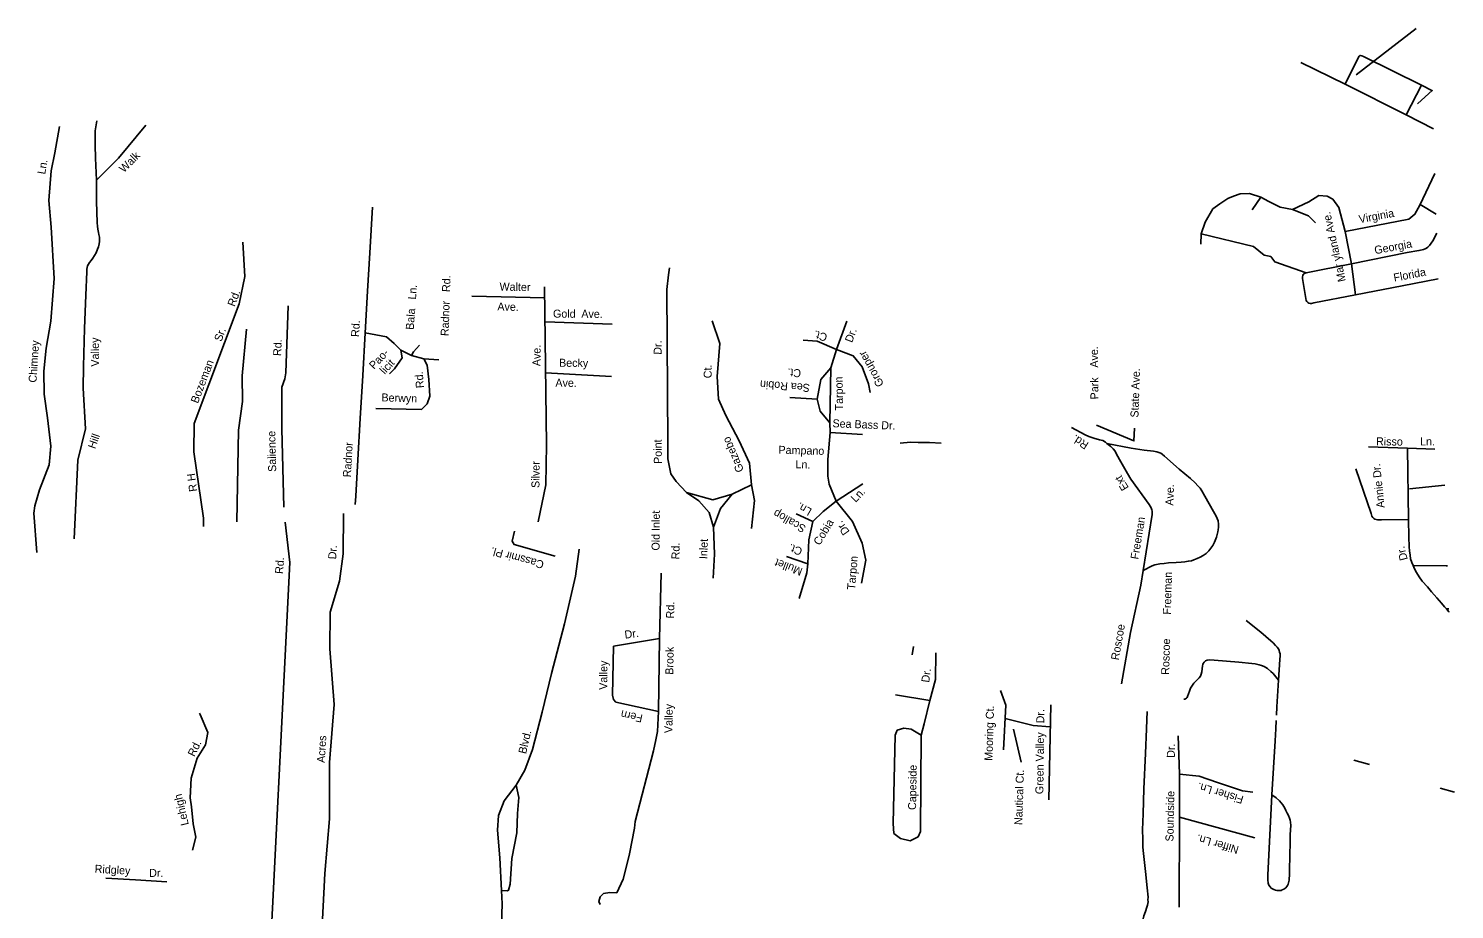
# Model space of a CAD drawing. Extents: x 2308163 to 2335412, y -96774 to 127732.
# Drawn here: x 2321301 to 2324223, y -14306 to -12501 of the extents above; entities that cross this region are included whole.
import ezdxf

# ---------------------------------------------------------------- set-up
doc = ezdxf.new("R2010")
doc.units = 0
doc.layers.add('Old_Level_10', color=7, linetype='Continuous')
doc.layers.add('Old_Level_35', color=7, linetype='Continuous')

msp = doc.modelspace()

# ---------------------------------------------------------------- linework, layer by layer
at = {"layer": 'Old_Level_10'}
for points in [[(2324144.4, -12500.9), (2324021.4, -12595.6)], [(2324177.7, -12626.9), (2324147.3, -12654.9)], [(2323567, -13319.8), (2323566.1, -13345.6), (2323489.7, -13313.3)], [(2323334.8, -14003.7), (2323319.1, -13936.1)]]:
    msp.add_lwpolyline(points, dxfattribs=at)
at = {"layer": 'Old_Level_35'}
for p, q in [((2323908.2, -12570.2), (2323998.7, -12614.9)), ((2323998.7, -12614.9), (2324124.2, -12677.9)), ((2324124.2, -12677.9), (2324155.6, -12617.3)), ((2324177.8, -12628.3), (2324155.6, -12617.3)), ((2324180.2, -12706.1), (2324124.2, -12677.9)), ((2324020.2, -13046.2), (2324011.7, -12982.9)), ((2321659.1, -13503.9), (2321639.7, -13368.2)), ((2324128.7, -13506.5), (2324126.6, -13360.7)), ((2321970.3, -13476), (2321971.3, -13458.8)), ((2321659.1, -13521), (2321659.1, -13503.9)), ((2323111.7, -13783.7), (2323114, -13766.7)), ((2323859, -13890.6), (2323862.1, -13835.8)), ((2323592.4, -13917), (2323593.1, -13899.9)), ((2323858.1, -13907.5), (2323859, -13890.6)), ((2323591.7, -13935.3), (2323592.4, -13917)), ((2323856.6, -13935.6), (2323855.6, -13960.2)), ((2323857.3, -13918.7), (2323856.6, -13935.6)), ((2323855.6, -13960.2), (2323849, -14070.6)), ((2324049.1, -14008.4), (2324016.7, -14000.1)), ((2324223, -14065), (2324193.9, -14056.8))]:
    msp.add_line(p, q, dxfattribs=at)
for points in [[(2324155.6, -12617.3), (2324036.5, -12558.3), (2324033, -12556.6), (2324030, -12556.1), (2324027.6, -12557.6), (2324026.5, -12559.6), (2323998.7, -12614.9)], [(2321354.7, -12755.9), (2321364.2, -12701.7)], [(2321440, -12811.7), (2321438.2, -12766.6), (2321437.3, -12740.1), (2321437, -12729.1), (2321437.5, -12710.6), (2321440.5, -12689.7)], [(2321541.3, -12698.6), (2321485.2, -12766.8), (2321440, -12811.7)], [(2321317.4, -13574.2), (2321311.5, -13493.8), (2321313.3, -13478.6), (2321323.3, -13446), (2321342.9, -13394.7), (2321346.7, -13356.7), (2321339.8, -13298.2), (2321332.6, -13249.7), (2321331.7, -13202.8), (2321337.1, -13156), (2321346.7, -13100.6), (2321353.5, -13013.3), (2321347, -12907.8), (2321342.5, -12853.1), (2321347.1, -12792.4), (2321354.7, -12755.9)], [(2324152, -12862.8), (2324183.1, -12797.9)], [(2321412.3, -13237.9), (2321413.3, -13193.2), (2321415.7, -13115.3), (2321417.9, -13046.9), (2321420.1, -12999.4), (2321420.1, -12993.8), (2321420.5, -12990.4), (2321421.3, -12986.8), (2321423.4, -12983.5), (2321425.6, -12980.5), (2321429.1, -12976), (2321432.7, -12971.1), (2321436.2, -12965.8), (2321439.1, -12960.4), (2321442.1, -12952.9), (2321443.8, -12947.9), (2321445.1, -12942.1), (2321445.8, -12936.9), (2321445.8, -12932.7), (2321445.8, -12928.4), (2321445, -12923.2), (2321444.3, -12918.9), (2321442.7, -12912.2), (2321441.8, -12906.1), (2321441, -12899.2), (2321440, -12854.7), (2321440, -12811.7)], [(2324011.7, -12982.9), (2323999, -12916.9), (2323985.8, -12867.7), (2323973.7, -12850.3), (2323962.2, -12844.6), (2323945.3, -12842.9), (2323924.7, -12856), (2323891.2, -12871.8), (2323865.9, -12866.7), (2323842.9, -12855.3), (2323826.3, -12846.3), (2323803.1, -12839.1), (2323784, -12839.5), (2323770.1, -12844.3), (2323758.2, -12849.2), (2323741.9, -12860.3), (2323727.8, -12870.4), (2323712, -12897.5), (2323703.7, -12921.6), (2323703, -12942.8)], [(2323826.3, -12846.3), (2323808.4, -12872.2)], [(2321971.3, -13458.8), (2321975.5, -13384.5), (2321980.5, -13299.5), (2321985.7, -13211.6), (2321990.8, -13124.3), (2321995.4, -13038.8), (2322000.3, -12960.4), (2322005.5, -12866.8)], [(2323891.2, -12871.8), (2323923.7, -12884.6), (2323938, -12898.9)], [(2323999, -12916.9), (2324129.8, -12891.7), (2324141.8, -12881.5), (2324152, -12862.8)], [(2324185.7, -12881.4), (2324152.6, -12861.5)], [(2321639.7, -13368.2), (2321640.2, -13310.3), (2321732.6, -13064.8), (2321743.7, -13008.8), (2321740, -12938.5)], [(2323703.7, -12921.6), (2323811.1, -12947.6), (2323832.8, -12965.3), (2323846.5, -12967.9), (2323854.6, -12978.8), (2323919.4, -13001.6)], [(2324011.7, -12982.9), (2324125.8, -12960.1), (2324150, -12955.8), (2324156.5, -12954.4), (2324159.6, -12953.5), (2324163.1, -12952), (2324165.4, -12950.7), (2324168.2, -12948.7), (2324171.5, -12945.6), (2324175.3, -12940.9), (2324178.4, -12935.9), (2324187, -12920.2)], [(2322703.7, -13626.7), (2322706.8, -13577.7), (2322704.4, -13522.7), (2322695.3, -13492.1), (2322674.5, -13468.3), (2322649, -13451.5), (2322628.1, -13429.1), (2322617.1, -13412.9), (2322611, -13382.3), (2322610.7, -13349.1), (2322608.5, -13035.6), (2322612.4, -13005.4), (2322614.3, -12991)], [(2324020.2, -13046.2), (2323934.8, -13063.1), (2323929.7, -13064), (2323927.5, -13064), (2323924.8, -13063.4), (2323922.8, -13062.3), (2323920.4, -13060.3), (2323918.8, -13057.8), (2323911.5, -13013), (2323911.6, -13009.6), (2323912.1, -13007), (2323913.2, -13004.6), (2323914.2, -13003.4), (2323916.8, -13002.1), (2323919.4, -13001.6), (2324011.7, -12982.9)], [(2322345.2, -13511.8), (2322360.8, -13435.8), (2322362.2, -13353.5), (2322358.3, -13030.4)], [(2324189.9, -13013.8), (2324115.8, -13028), (2324020.2, -13046.2)], [(2322209.4, -13049.3), (2322358.6, -13052.9)], [(2321823.6, -13481.5), (2321819.7, -13321.1), (2321819.8, -13235.9), (2321826.2, -13218.8), (2321828, -13206.6), (2321832.8, -13068.8)], [(2321727.4, -13511.3), (2321730.8, -13323.8), (2321739.3, -13264.9), (2321738.2, -13212.1), (2321747.3, -13117.1)], [(2322359.2, -13102.1), (2322496.5, -13106.8)], [(2322782.5, -13435.9), (2322778.3, -13391), (2322756.8, -13345.5), (2322729.6, -13294), (2322714.9, -13260.3), (2322712.1, -13213.9), (2322717.4, -13146.2), (2322701.6, -13099.5)], [(2322956, -13469.3), (2322941.3, -13434.2), (2322939, -13418.2), (2322938.7, -13383.5), (2322943.5, -13328.8), (2322942.7, -13308.5), (2322945.2, -13196), (2322956.6, -13158.8), (2322977.4, -13100.3)], [(2321990.8, -13124.3), (2322034.5, -13132.8), (2322049.9, -13146.3), (2322063.9, -13159.8), (2322066.3, -13175.8), (2322051, -13198.4), (2322040.6, -13208.1)], [(2322063.9, -13159.8), (2322085.2, -13170.7), (2322089.8, -13163.6), (2322101.6, -13149.4)], [(2322956.6, -13158.8), (2322916.7, -13141.6), (2322887.9, -13139.1)], [(2322111, -13177.3), (2322117.8, -13190.6), (2322121.1, -13219.6), (2322122.8, -13254.3), (2322117.9, -13270), (2322106, -13281.1), (2322012.1, -13279.3)], [(2322085.2, -13170.7), (2322111, -13177.3), (2322141.3, -13179.8)], [(2322956.6, -13158.8), (2322990.8, -13171.6), (2323008.8, -13193.8), (2323022.1, -13229), (2323025.8, -13246.4)], [(2322360.4, -13206.1), (2322495.6, -13213.8)], [(2322945.2, -13196), (2322924.1, -13219.8), (2322916.9, -13260), (2322923.3, -13284.8), (2322942.7, -13308.5)], [(2321412.3, -13237.9), (2321417.7, -13321.1), (2321401.6, -13385.3), (2321394.1, -13546.4)], [(2322916.9, -13260), (2322860.7, -13256.6)], [(2323437.9, -13318.3), (2323466, -13333), (2323473.5, -13336.7), (2323483.9, -13340), (2323495.3, -13343.2), (2323502.2, -13344.9), (2323507.7, -13348), (2323510.6, -13351.1)], [(2322943.5, -13328.8), (2323009.8, -13332.5)], [(2323170.8, -13350.7), (2323146.9, -13349.3), (2323124.1, -13349.1), (2323108.3, -13348.6), (2323087.3, -13350.4)], [(2323584.9, -13611), (2323603.7, -13496.8), (2323603.7, -13493.9), (2323603.3, -13489.9), (2323602.9, -13486.8), (2323602.4, -13484.7), (2323601.6, -13482.7), (2323597.2, -13475.8), (2323559.9, -13423.8), (2323553.2, -13412.6), (2323539.3, -13388.4), (2323530.6, -13373.1), (2323527.3, -13367), (2323523.4, -13361.9), (2323518.9, -13357.3), (2323510.6, -13351.1)], [(2323510.6, -13351.1), (2323560.4, -13360.4), (2323587.4, -13364.4), (2323606.3, -13366.9), (2323613.3, -13368.1), (2323617.2, -13369.2), (2323621.2, -13370.9), (2323624.2, -13372.8), (2323628.6, -13376.9), (2323659, -13403.3), (2323681.9, -13422.7), (2323691.7, -13431.5), (2323697.2, -13437.6), (2323701.5, -13442.7), (2323705.4, -13447.8), (2323711.1, -13459), (2323729.4, -13490.5), (2323734.6, -13500), (2323736.5, -13504.9), (2323738.4, -13509.6), (2323739.6, -13516.2), (2323739.6, -13522.6), (2323738.9, -13527.6), (2323738.2, -13532.2), (2323735.4, -13542.9), (2323731.4, -13553), (2323727.7, -13559.9), (2323724, -13565.4), (2323719.4, -13571.2), (2323716.4, -13574.2), (2323713.8, -13576.6), (2323707.9, -13580.7), (2323702.1, -13583.8), (2323695.7, -13586.9), (2323688.8, -13589.6), (2323684.3, -13591.2), (2323677.5, -13592.4), (2323670.4, -13593.6), (2323662.6, -13594), (2323652.4, -13594.7), (2323636.8, -13595.8), (2323628.3, -13596.6), (2323619.2, -13597.8), (2323609.2, -13599.6), (2323603.6, -13601.5), (2323584.9, -13611)], [(2324047, -13358), (2324126.6, -13360.7)], [(2324126.6, -13360.7), (2324182.8, -13362.7)], [(2324128.7, -13506.5), (2324073.6, -13507.2), (2324067.6, -13507.6), (2324065.7, -13507.5), (2324062.6, -13506.9), (2324059.8, -13506.2), (2324057.8, -13505), (2324055.4, -13502.6), (2324053.8, -13499.8), (2324052.5, -13494.7), (2324021.1, -13402.8)], [(2322704.4, -13522.7), (2322718.7, -13484.2), (2322742.9, -13454.7), (2322782.5, -13435.9), (2322788.7, -13467.9), (2322782.3, -13525.4)], [(2322956, -13469.3), (2323010.7, -13433.7)], [(2324203.2, -13436.3), (2324131.1, -13443.7)], [(2322649, -13451.5), (2322703.4, -13466.4), (2322742.9, -13454.7)], [(2322908.3, -13511), (2322929.2, -13490.1), (2322956, -13469.3), (2322989.2, -13510.9), (2323009.4, -13554.9), (2323016.9, -13589.9), (2323008, -13637.2)], [(2321891.4, -14553.6), (2321908, -14231.6), (2321917.3, -14120.1), (2321917.7, -14004.7), (2321927.3, -13885.9), (2321918.3, -13771.9), (2321919.1, -13696.8), (2321937.8, -13633.3), (2321945.2, -13576.8), (2321946.3, -13494.3)], [(2322898.1, -13597.3), (2322899.8, -13548.3), (2322908.3, -13511), (2322874.1, -13495.4)], [(2321789.3, -14534.3), (2321836.4, -13595), (2321826.4, -13512.2)], [(2322379.9, -13581.7), (2322295.8, -13557.8), (2322291.8, -13551.4), (2322296.3, -13530.3)], [(2324138.4, -13601.3), (2324135.5, -13594.7), (2324133.2, -13587.2), (2324131.9, -13580.1), (2324130.7, -13571.1), (2324129.9, -13562.6), (2324129.3, -13542.5), (2324128.7, -13506.5)], [(2322319, -14646.7), (2322304.2, -14621.1), (2322294, -14613.4), (2322271.3, -14481.7), (2322269.3, -14447.1), (2322267.8, -14400.9), (2322271.5, -14294.2), (2322270.3, -14267), (2322266.3, -14199.8), (2322262, -14143.1), (2322264.1, -14112.8), (2322275.6, -14082.9), (2322299.8, -14051.2), (2322317.6, -14020.4), (2322333.7, -13978), (2322353.1, -13901.2), (2322372.6, -13822.3), (2322399.2, -13720.6), (2322421.4, -13622.9), (2322429, -13567.8)], [(2322879.7, -13668.9), (2322896, -13616), (2322898.1, -13597.3), (2322853.8, -13582.8)], [(2322596.9, -13617), (2322593.9, -13750.8), (2322499.6, -13766.4), (2322497.7, -13866.8), (2322499.5, -13875.8), (2322504.5, -13881.2), (2322591.4, -13899.9), (2322593.9, -13750.8)], [(2323540.3, -13843.6), (2323558.8, -13737.9), (2323580.1, -13641.4), (2323584.9, -13611)], [(2324211.4, -13696.5), (2324211.2, -13696.1), (2324206.8, -13690), (2324202.9, -13685.4), (2324196.6, -13678.3), (2324186.8, -13667.5), (2324176.2, -13655.2), (2324167.4, -13645), (2324157, -13633.1), (2324150.9, -13624.1), (2324145.1, -13615), (2324141.3, -13607.9), (2324138.4, -13601.3)], [(2324208.4, -13601.4), (2324205.9, -13601.4), (2324138.4, -13601.3)], [(2324206.8, -13690), (2324211.2, -13689.7)], [(2323862.1, -13835.8), (2323865.1, -13793.3), (2323865.8, -13785.9), (2323865.7, -13782.1), (2323864.7, -13778.2), (2323863.6, -13774.8), (2323862.1, -13771.6), (2323859.7, -13768.2), (2323856.4, -13764.6), (2323851.4, -13759.4), (2323846.5, -13755.4), (2323825.9, -13737.8), (2323796, -13713.6)], [(2323160.1, -13779.9), (2323159.4, -13834.4), (2323147.8, -13877.4), (2323077.7, -13865.9)], [(2323668.5, -13875), (2323670.1, -13874.7), (2323671.9, -13873.8), (2323673.6, -13872.7), (2323674.9, -13871.3), (2323676.2, -13869.4), (2323677.8, -13863.9), (2323679.9, -13858.4), (2323682.1, -13852.5), (2323685.8, -13846.1), (2323688.9, -13842.1), (2323694.5, -13836.3), (2323699.6, -13830.9), (2323702.2, -13827.4), (2323703.9, -13823.5), (2323705.5, -13818.5), (2323706.1, -13812.6), (2323706.9, -13806.7), (2323707.4, -13803.9), (2323708, -13801.4), (2323710, -13798.8), (2323712.9, -13796.6), (2323716, -13795.2), (2323720, -13794.4), (2323730.5, -13795.1), (2323781, -13799.3), (2323807.9, -13802), (2323814.8, -13802.7), (2323822.9, -13804.3), (2323827.8, -13806), (2323833.3, -13808.1), (2323839.5, -13812.1), (2323846.8, -13817.8), (2323851.4, -13822.3), (2323862.1, -13835.8)], [(2323147.8, -13877.4), (2323136.1, -13925.3), (2323130.3, -13948.3), (2323128.5, -14145.7), (2323124.1, -14156.7), (2323107.7, -14165.2), (2323087.7, -14160.4), (2323073.9, -14149.9), (2323072.6, -14129.7), (2323076.8, -13948.5), (2323081.2, -13938.5), (2323094.5, -13934), (2323109.5, -13936.5), (2323130.3, -13948.3)], [(2323292.9, -13857.2), (2323303.8, -13886.8), (2323298.6, -13978.3)], [(2321651, -13903.3), (2321652.2, -13905.9), (2321667.9, -13942.8), (2321663.4, -13968.2), (2321646.6, -13995.6), (2321634.3, -14036.6), (2321631.6, -14076.7), (2321634.7, -14095.1), (2321638.3, -14130.5), (2321643.5, -14157.5), (2321636.5, -14184)], [(2322591.4, -13899.9), (2322590, -13940.7), (2322586.2, -13958.4), (2322581.8, -13980.7), (2322543.8, -14125.2), (2322542.3, -14139.3), (2322532.1, -14191.8), (2322530.2, -14200.6), (2322519.3, -14243.7), (2322506.3, -14271.6), (2322492.1, -14271.1), (2322479, -14273.2), (2322471.9, -14279.8), (2322469.5, -14289.1), (2322472.4, -14295.5)], [(2323391.9, -14081.3), (2323395.5, -13886.6)], [(2323302.2, -13914.7), (2323359.8, -13929), (2323394.7, -13931.4)], [(2323581.8, -14336.6), (2323583, -14332.3), (2323584.7, -14324.9), (2323586.3, -14318.4), (2323589.5, -14309.5), (2323592.3, -14301.1), (2323593.9, -14296.5), (2323594.4, -14293.1), (2323595, -14290.1), (2323594.6, -14285.6), (2323595.2, -14280.6), (2323593.2, -14261), (2323590, -14227.9), (2323585.9, -14190.8), (2323584.2, -14178.3), (2323584.1, -14161.8), (2323583.6, -14142.3), (2323584.8, -14109.8), (2323586.5, -14058.8), (2323589.8, -13986.4), (2323591.7, -13935.3)], [(2323659.4, -14028.3), (2323656.8, -13949.7)], [(2322299.8, -14051.2), (2322305.2, -14076.3), (2322303, -14108.7), (2322301.6, -14148.5), (2322291.4, -14201.5), (2322287.5, -14253.7), (2322284, -14266.2), (2322281.8, -14267.2), (2322270.3, -14267)], [(2323658.5, -14300.9), (2323659.5, -14116.3), (2323659.4, -14028.3)], [(2323659.4, -14028.3), (2323699.6, -14032.8), (2323737.3, -14045.8), (2323788.8, -14062.4), (2323809.9, -14065.3)], [(2323849, -14070.6), (2323840.4, -14235.5), (2323840.5, -14245.2), (2323841.1, -14251.7), (2323842.9, -14256), (2323845, -14259), (2323847.6, -14261.7), (2323849.8, -14263.2), (2323852.7, -14264.8), (2323856, -14266), (2323859.6, -14266.9), (2323862.7, -14267.1), (2323864.6, -14267), (2323867.6, -14266.5), (2323869.8, -14265.7), (2323873.1, -14264.3), (2323875.3, -14262.8), (2323877.3, -14261.3), (2323879.4, -14258.9), (2323881, -14256.5), (2323882, -14254), (2323882.9, -14250.8), (2323883.4, -14248.4), (2323883.9, -14245.4), (2323884.3, -14242), (2323885, -14236.1), (2323885.1, -14229), (2323885.2, -14224.6), (2323886.1, -14167), (2323886.4, -14152.5), (2323887, -14142.2), (2323887.4, -14133.6), (2323887, -14126.5), (2323886, -14122.9), (2323884.8, -14118.5), (2323882.8, -14113.2), (2323880.4, -14108.3), (2323877.7, -14102.8), (2323875.1, -14098.3), (2323871, -14091.6), (2323867.6, -14087), (2323864.6, -14083.4), (2323857.5, -14077.2), (2323849, -14070.6)], [(2323659.5, -14116.3), (2323814.1, -14158.8)], [(2321459.1, -14241.2), (2321519.9, -14244.8), (2321584.3, -14249.2)]]:
    msp.add_lwpolyline(points, dxfattribs=at)

# ---------------------------------------------------------------- texts
at = {"layer": 'Old_Level_10'}
for s, height, rotation, p in [('Walk', 16.4, 45.3872, (2321496.3, -12797.5)), ('Ln.', 16.4, 80.1858, (2321334.7, -12800.5)), ('Mar yland Ave.', 16.404, 102.8292, (2324000.6, -13017.9)), ('Virginia', 16.4, 10.4931, (2324028.5, -12899.8)), ('Georgia', 16.4, 10.4813, (2324060.4, -12963.4)), ('Florida', 16.4, 11.0089, (2324099.8, -13019.6)), ('Bala   Ln.', 16.4, 85.7542, (2322090, -13118.6)), ('Radnor   Rd.', 16.404, 88.1523, (2322161.5, -13131.2)), ('Walter', 16.4, 358.7381, (2322265.8, -13037.6)), ('Bozeman       Sr.        Rd.', 16.404, 69.1948, (2321647.7, -13270.1)), ('Ave.', 16.4, 358.7381, (2322261.4, -13078.5)), ('Gold', 16.4, 359.4093, (2322375.5, -13093.1)), ('Ave.', 16.4, 359.4093, (2322433.5, -13093.5)), ('Rd.', 16.4, 86.9357, (2321978, -13133.2)), ('Ct.', 16.4, 163.8283, (2322939.1, -13126.8)), ('Dr.', 16.4, 69.3849, (2322988.4, -13145.6)), ('Chimney', 16.4, 86.2486, (2321316.9, -13226.7)), ('Valley', 16.4, 90.4143, (2321445.2, -13193.5)), ('Rd.', 16.4, 87.6086, (2321818.3, -13172.1)), ('Dr.', 16.4, 89.4605, (2322598.1, -13169.2)), ('Pao-', 16.4, 46.9069, (2322008.8, -13200.3)), ('licit', 16.4, 46.9069, (2322030.6, -13210.5)), ('Ave.', 16.4, 89.5229, (2322349.8, -13192.7)), ('Becky', 16.4, 359.3952, (2322387.9, -13193.8)), ('Grouper', 16.4, 119.423, (2323054.4, -13229.5)), ('Ave.', 16.4, 90.5704, (2323492.8, -13195.6)), ('Rd.', 16.4, 94.3165, (2322111.1, -13237.1)), ('Ct.', 16.4, 91.0081, (2322700.9, -13217.3)), ('Ct.', 16.4, 175.7151, (2322884.5, -13199.3)), ('State Ave.', 16.4, 88.0247, (2323575.2, -13298.1)), ('Ave.', 16.4, 359.3952, (2322380.4, -13234.7)), ('       Sea Robin ', 16.404, 175.7151, (2322945, -13232.6)), ('Tarpon', 16.4, 90.9688, (2322970.1, -13283.3)), ('Park', 16.4, 90.5704, (2323493.4, -13260.6)), ('Berwyn', 16.4, 358.1695, (2322023.8, -13264.7)), ('Salience', 16.4, 91.3925, (2321808.3, -13409)), ('Sea Bass Dr.', 16.404, 357.7622, (2322948.1, -13317.7)), ('Hill ', 16.4, 70.5702, (2321437.2, -13363.2)), ('Radnor', 16.4, 86.7192, (2321961.1, -13420.6)), ('Point', 16.4, 90.4182, (2322598.6, -13392.7)), ('Gazebo', 16.4, 113.0823, (2322767.2, -13406)), ('Rd.', 16.4, 147.5672, (2323474.8, -13350.3)), ('Risso', 16.4, 359.2312, (2324062.2, -13354.7)), ('Ln.', 16.4, 359.7872, (2324152.6, -13354.9)), ('Pampano ', 16.4, 358.5677, (2322837.5, -13372.1)), ('R H', 16.4, 97.6871, (2321646.3, -13448.7)), ('Silver', 16.4, 89.5225, (2322347.7, -13442.2)), ('Ln.', 16.4, 358.5677, (2322872.3, -13401.7)), ('Annie Dr.', 16.4, 96.0826, (2324080.1, -13482.4)), ('Ext', 16.4, 120.8787, (2323556.1, -13441.6)), ('Ave.', 16.4, 88.3651, (2323646.9, -13478.5)), ('Ln.', 16.4, 150.3852, (2322907.5, -13485.7)), ('Ln.', 16.4, 45.7345, (2322995.6, -13472.9)), ('Old Inlet', 16.4, 89.4837, (2322593.9, -13570.4)), ('Scallop ', 16.4, 150.3852, (2322895.4, -13520.7)), ('Cobia', 16.4, 58.9524, (2322922.2, -13561.1)), ('Dr.', 16.4, 125.5361, (2322984.2, -13531.6)), ('Freeman', 16.4, 80.6561, (2323575, -13589.3)), ('Rd.', 16.4, 89.4837, (2322634.7, -13588.5)), ('Inlet', 16.4, 88.0247, (2322691.5, -13588.1)), ('Ct.', 16.4, 159.1202, (2322888.2, -13565.9)), ('Rd.', 16.4, 85.8938, (2321822.1, -13618.7)), ('Dr.', 16.4, 85.9893, (2321930.9, -13588.7)), ('Cassmir Pl.', 16.404, 164.8672, (2322358.3, -13592.3)), ('Mullet', 16.4, 159.1202, (2322888.5, -13607.2)), ('Tarpon', 16.4, 84.9637, (2322994.3, -13651.3)), ('Dr.', 16.4, 104.7581, (2324127.4, -13588.4)), ('Freeman', 16.4, 88.3651, (2323641.7, -13701.9)), ('Rd.', 16.4, 89.1148, (2322623.7, -13709.5)), ('Dr.', 16.4, 7.317, (2322523.2, -13750.9)), ('Roscoe', 16.4, 79.9866, (2323534.9, -13795.8)), ('Roscoe ', 16.4, 88.3651, (2323638.2, -13825.1)), ('Brook', 16.4, 89.1145, (2322622, -13824.8)), ('Valley', 16.4, 89.346, (2322486.5, -13855.7)), ('Dr.', 16.4, 82.1293, (2323146.4, -13841.5)), ('Fern', 16.4, 167.8001, (2322560.5, -13906.9)), ('Valley', 16.4, 89.1134, (2322620.1, -13944.4)), ('Mooring Ct.', 16.404, 88.2612, (2323276.1, -14001.3)), ('Green Valley   Dr.', 16.404, 89.2964, (2323380.4, -14069.5)), ('Rd.', 16.4, 63.6699, (2321640.6, -13994)), ('Acres', 16.4, 86.6331, (2321907.8, -14005.7)), ('Blvd.', 16.4, 76.5539, (2322320.1, -13988)), ('Dr.', 16.4, 89.6449, (2323649.9, -13995)), ('Capeside', 16.4, 89.1012, (2323119.5, -14101.9)), ('Nautical Ct.', 16.404, 88.0247, (2323337, -14132.9)), ('Fisher Ln.', 16.4, 162.943, (2323792.1, -14073.9)), ('Lehigh', 16.4, 103.2557, (2321629.3, -14131.7)), ('Soundside ', 16.4, 88.8548, (2323647, -14166.5)), ('Niffer Ln.', 16.4, 163.6322, (2323782.3, -14176.6)), ('Ridgley', 16.4, 356.7432, (2321435.9, -14230.3)), ('Dr.', 16.4, 359.0282, (2321547.7, -14238.8))]:
    msp.add_text(s, height=height, rotation=rotation, dxfattribs=at).set_placement(p)

doc.saveas('drawing.dxf')
